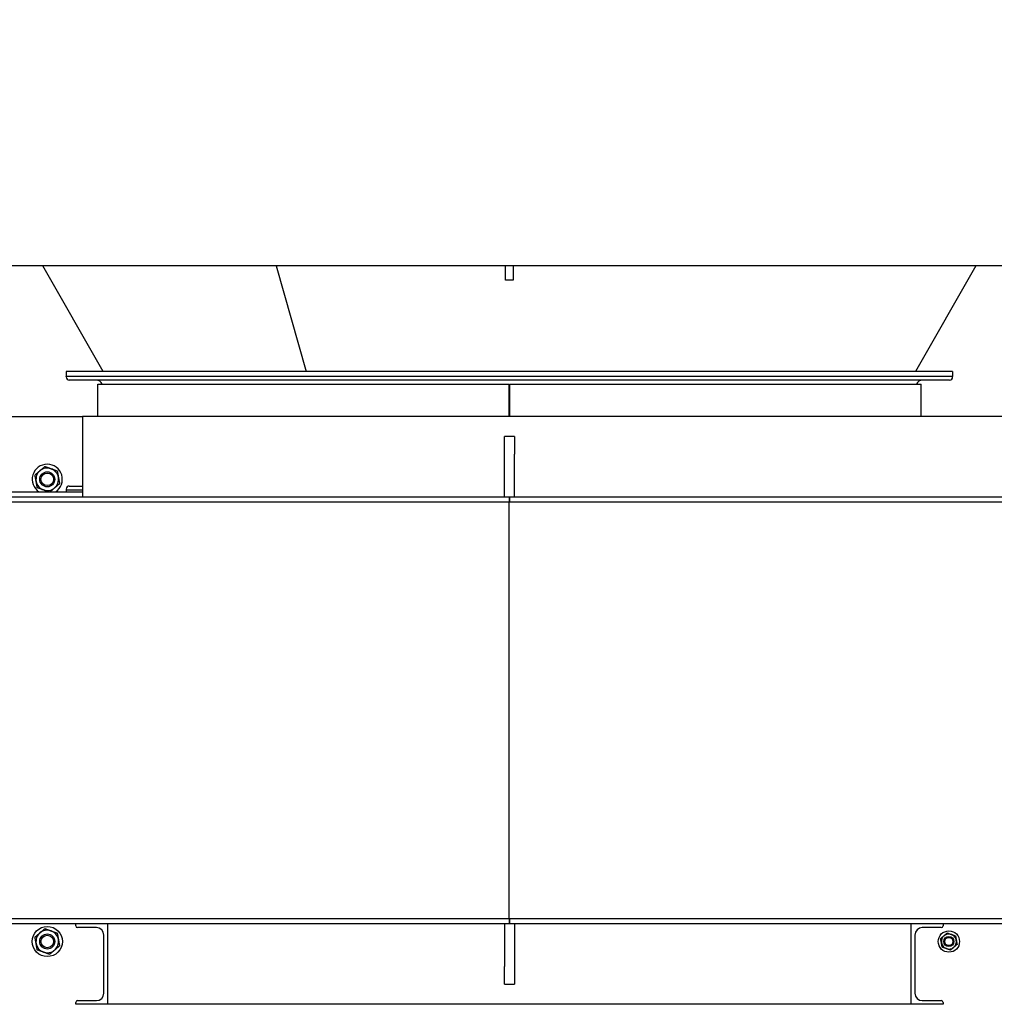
# Model space of a CAD drawing. Header units: inches. Extents: x 5 to 1128, y -85 to 748.
# Tile 342 of 656: x 364 to 413, y 612 to 661. Entities that reach past the tile are written whole.
import ezdxf

# ---------------------------------------------------------------- set-up
doc = ezdxf.new("R2010")
doc.units = ezdxf.units.IN
doc.header["$LTSCALE"] = 32
doc.header["$MEASUREMENT"] = 0
doc.layers.add('Dimension (ANSI)', color=7, linetype='Continuous', lineweight=25)
doc.layers.add('Visible (ANSI)', color=7, linetype='Continuous', lineweight=30)
doc.styles.add('Note Text (ANSI)', font='tahoma.ttf')
doc.dimstyles.new('SB Fraction-16 (ANSI)', dxfattribs={"dimscale": 32, "dimtxt": 0.125, "dimasz": 0.098425, "dimexe": 0.125, "dimexo": 0.0625, "dimgap": 0.031496, "dimtad": 0, "dimtih": 1, "dimtoh": 1, "dimdec": 4, "dimrnd": 1e-08, "dimzin": 0, "dimdsep": 46, "dimlunit": 5, "dimtxsty": 'Note Text (ANSI)', "dimcen": 0.09, "dimdle": 0.393701, "dimclrd": 256, "dimclre": 256, "dimclrt": 256, "dimadec": 0, "dimazin": 3, "dimtfac": 0.96, "dimtofl": 0, "dimtmove": 0, "dimatfit": 3, "dimfxl": 1, "dimfrac": 2, "dimtolj": 1, "dimtzin": 12, "dimlwd": -1, "dimlwe": -1, "dimarcsym": 0})

# ---------------------------------------------------------------- blocks, each defined once
blk = doc.blocks.new('*D19')
at = {"layer": 'Defpoints', "color": 0, "transparency": 16777216}
for p in [(455.781, 700.44), (292.001, 552.44), (455.781, 552.44)]:
    blk.add_point(p, dxfattribs=at)
at = {"layer": 'Dimension (ANSI)', "transparency": 16777216}
for p, q in [((453.781, 700.44), (288.001, 700.44)), ((292.001, 697.29), (292.001, 636.039)), ((292.001, 555.589), (292.001, 629.841)), ((453.781, 552.44), (288.001, 552.44))]:
    blk.add_line(p, q, dxfattribs=at)
for points in [[(291.476, 697.29), (292.526, 697.29), (292.001, 700.44)], [(291.476, 555.589), (292.526, 555.589), (292.001, 552.44)]]:
    blk.add_solid(points, dxfattribs=at)
at = {"layer": 'Dimension (ANSI)', "transparency": 16777216, "insert": (287.899, 635.031), "char_height": 4, "attachment_point": 1, "style": 'Note Text (ANSI)'}
blk.add_mtext('\\A1;148', dxfattribs=at)

msp = doc.modelspace()

# ---------------------------------------------------------------- linework, layer by layer
at = {"layer": 'Visible (ANSI)'}
for p, q in [((415.71813, 649.06478), (361.21813, 649.06478)), ((368.25068, 643.81478), (365.24768, 649.06478)), ((376.85791, 649.06478), (378.35941, 643.81478)), ((376.85791, 649.06478), (378.35941, 643.81478)), ((388.28063, 648.34603), (388.28063, 649.06478)), ((388.65563, 649.06478), (388.65563, 648.34603)), ((411.68858, 649.06478), (408.68558, 643.81478)), ((411.68858, 649.06478), (408.68558, 643.81478)), ((388.65563, 648.34603), (388.28063, 648.34603)), ((410.53063, 643.81478), (366.40563, 643.81478)), ((366.40563, 643.81478), (366.40563, 643.56478)), ((410.53063, 643.56478), (366.40563, 643.56478)), ((366.40563, 643.53358), (366.40563, 643.56478)), ((410.53063, 643.56478), (366.40563, 643.56478)), ((410.37433, 643.37728), (366.56193, 643.37728)), ((410.53063, 643.81478), (410.53063, 643.56478)), ((410.53063, 643.53358), (410.53063, 643.56478)), ((367.97663, 643.17958), (388.45237, 643.17958)), ((367.97663, 641.56478), (367.97663, 643.17958)), ((388.4525, 643.17958), (388.45237, 643.17958)), ((388.45237, 641.56478), (388.45237, 643.17958)), ((388.4525, 641.56478), (388.4525, 643.17958)), ((388.4839, 643.17958), (388.48376, 643.17958)), ((388.48376, 641.56478), (388.48376, 643.17958)), ((388.4839, 643.17958), (408.95963, 643.17958)), ((388.4839, 641.56478), (388.4839, 643.17958)), ((408.95963, 641.56478), (408.95963, 643.17958)), ((361.71813, 641.56478), (367.21813, 641.56478)), ((367.21813, 641.56478), (367.21813, 637.56478)), ((415.21813, 641.56478), (367.21813, 641.56478)), ((388.21813, 639.68978), (388.21813, 640.56478)), ((388.71813, 640.56478), (388.21813, 640.56478)), ((388.71813, 640.56478), (388.71813, 639.68978)), ((388.21813, 637.56478), (388.21813, 639.68978)), ((388.71813, 637.56478), (388.71813, 639.68978)), ((366.56193, 638.10688), (367.21813, 638.10688)), ((353.96443, 637.56478), (367.21813, 637.56478)), ((362.21813, 637.81478), (367.21813, 637.81478)), ((366.40563, 637.95058), (366.40563, 637.91938)), ((366.40563, 637.91938), (366.40563, 637.81478)), ((366.40563, 637.91938), (367.21813, 637.91938)), ((366.40563, 637.91938), (367.21813, 637.91938)), ((367.21813, 637.56478), (367.36824, 637.56478)), ((367.36824, 637.56478), (388.46555, 637.56478)), ((388.46555, 637.56478), (388.46813, 637.56478)), ((388.46813, 637.31478), (388.46813, 637.56478)), ((388.46813, 637.56478), (388.46813, 637.31478)), ((388.46813, 637.56478), (436.49154, 637.56478)), ((353.71443, 637.31478), (388.44495, 637.31478)), ((388.44495, 637.31478), (388.44495, 616.56478)), ((388.44495, 637.31478), (436.74154, 637.31478)), ((388.44495, 637.31478), (388.44495, 616.56478)), ((388.44495, 616.56478), (353.71443, 616.56478)), ((436.74154, 616.56478), (388.44495, 616.56478)), ((388.46813, 616.31478), (388.46813, 616.56478)), ((388.46813, 616.56478), (388.46813, 616.31478)), ((388.46555, 616.31478), (353.96443, 616.31478)), ((366.88413, 616.22278), (366.88413, 616.31478)), ((367.91613, 616.13078), (366.97613, 616.13078)), ((368.46813, 616.31478), (368.46813, 612.31478)), ((388.21813, 616.31478), (388.21813, 614.18978)), ((388.46813, 616.31478), (388.46555, 616.31478)), ((436.49154, 616.31478), (388.46813, 616.31478)), ((388.71813, 616.31478), (388.71813, 614.18978)), ((408.46813, 612.31478), (408.46813, 616.31478)), ((409.96013, 616.13078), (409.02013, 616.13078)), ((410.05213, 616.31478), (410.05213, 616.22278)), ((368.28413, 612.86678), (368.28413, 615.76278)), ((408.65213, 615.76278), (408.65213, 612.86678)), ((388.21813, 613.31478), (388.21813, 614.18978)), ((388.71813, 614.18978), (388.71813, 613.31478)), ((388.21813, 613.31478), (388.71813, 613.31478)), ((366.88413, 612.31478), (366.88413, 612.40678)), ((368.46813, 612.31478), (366.88413, 612.31478)), ((366.97613, 612.49878), (367.91613, 612.49878)), ((408.46813, 612.31478), (368.46813, 612.31478)), ((410.05213, 612.31478), (408.46813, 612.31478)), ((409.02013, 612.49878), (409.96013, 612.49878)), ((410.05213, 612.40678), (410.05213, 612.31478))]:
    msp.add_line(p, q, dxfattribs=at)
for centre, radius in [((365.46813, 638.43978), 0.37513), ((365.46813, 638.43978), 0.375), ((365.46813, 638.43978), 0.31366), ((365.46813, 615.44028), 0.75), ((410.34313, 615.43978), 0.53125), ((365.46813, 615.44028), 0.37513), ((365.46813, 615.44028), 0.375), ((365.46813, 615.44028), 0.31366), ((410.34313, 615.43978), 0.25014), ((410.34313, 615.43978), 0.25), ((410.34313, 615.43978), 0.20281)]:
    msp.add_circle(centre, radius, dxfattribs=at)
for centre, radius, start, end in [((366.56193, 643.53358), 0.1563, 180, 270), ((367.90563, 643.06478), 0.3125, 21.552893, 90), ((409.03063, 643.06478), 0.3125, 90, 158.447107), ((410.37433, 643.53358), 0.1563, 270, 0), ((365.46813, 638.43978), 0.75, 303.55731, 236.44269), ((365.46813, 638.43978), 0.5625, 70.16068, 130.16068), ((365.46813, 638.43978), 0.5625, 10.16068, 70.16068), ((365.46813, 638.43978), 0.5625, 130.16068, 190.16068), ((365.46813, 638.43978), 0.5625, 310.16068, 10.16068), ((365.46813, 638.43978), 0.5625, 190.16068, 250.16068), ((365.46813, 638.43978), 0.5625, 250.16068, 310.16068), ((366.56193, 637.95058), 0.1563, 90, 180), ((365.46813, 615.44028), 0.5625, 70.16068, 130.16068), ((365.46813, 615.44028), 0.5625, 10.16068, 70.16068), ((366.97613, 616.22278), 0.092, 180, 270), ((367.91613, 615.76278), 0.368, 0, 90), ((409.02013, 615.76278), 0.368, 90, 180), ((409.96013, 616.22278), 0.092, 270, 0), ((365.46813, 615.44028), 0.5625, 130.16068, 190.16068), ((365.46813, 615.44028), 0.5625, 310.16068, 10.16068), ((410.34313, 615.43978), 0.375, 130.16068, 190.16068), ((410.34313, 615.43978), 0.375, 70.16068, 130.16068), ((410.34313, 615.43978), 0.375, 10.16068, 70.16068), ((410.34313, 615.43978), 0.375, 310.16068, 10.16068), ((365.46813, 615.44028), 0.5625, 190.16068, 250.16068), ((365.46813, 615.44028), 0.5625, 250.16068, 310.16068), ((410.34313, 615.43978), 0.375, 190.16068, 250.16068), ((410.34313, 615.43978), 0.375, 250.16068, 310.16068), ((367.91613, 612.86678), 0.368, 270, 0), ((409.02013, 612.86678), 0.368, 180, 270), ((366.97613, 612.40678), 0.092, 90, 180), ((409.96013, 612.40678), 0.092, 0, 90)]:
    msp.add_arc(centre, radius, start, end, dxfattribs=at)
for points, weights in [([(365.10536, 638.86966), (365.22054, 638.96687), (365.35355, 639.07911)], [1, 1.0379548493, 1]), ([(365.35355, 639.07911), (365.51726, 639.02005), (365.65904, 638.96889)], [1, 1.0379548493, 1]), ([(365.65904, 638.96889), (365.80081, 638.91774), (365.96452, 638.85868)], [1, 1.0379548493, 1]), ([(364.85716, 638.66022), (364.99017, 638.77246), (365.10536, 638.86966)], [1, 1.0379548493, 1]), ([(364.91445, 638.34055), (364.88787, 638.48891), (364.85716, 638.66022)], [1, 1.0379548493, 1]), ([(365.96452, 638.85868), (365.99522, 638.68737), (366.02181, 638.53901)], [1, 1.0379548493, 1]), ([(366.02181, 638.53901), (366.0484, 638.39065), (366.0791, 638.21934)], [1, 1.0379548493, 1]), ([(364.97175, 638.02088), (364.94104, 638.19219), (364.91445, 638.34055)], [1, 1.0379548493, 1]), ([(365.27723, 637.91067), (365.13545, 637.96182), (364.97175, 638.02088)], [1, 1.0379548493, 1]), ([(365.83091, 638.0099), (365.72264, 637.91853), (365.5997, 637.81478)], [1, 1.03559501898, 1.00442621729]), ([(366.0791, 638.21934), (365.9461, 638.1071), (365.83091, 638.0099)], [1, 1.0379548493, 1]), ([(365.54299, 637.81478), (365.40264, 637.86542), (365.27723, 637.91067)], [1.00797338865, 1.03342831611, 1]), ([(365.10536, 615.87016), (365.22054, 615.96737), (365.35355, 616.07961)], [1, 1.0379548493, 1]), ([(365.35355, 616.07961), (365.51726, 616.02055), (365.65904, 615.96939)], [1, 1.0379548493, 1]), ([(365.65904, 615.96939), (365.80081, 615.91824), (365.96452, 615.85918)], [1, 1.0379548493, 1]), ([(364.85716, 615.66072), (364.99017, 615.77296), (365.10536, 615.87016)], [1, 1.0379548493, 1]), ([(364.91445, 615.34105), (364.88787, 615.48941), (364.85716, 615.66072)], [1, 1.0379548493, 1]), ([(365.96452, 615.85918), (365.99522, 615.68787), (366.02181, 615.53951)], [1, 1.0379548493, 1]), ([(366.02181, 615.53951), (366.0484, 615.39115), (366.0791, 615.21984)], [1, 1.0379548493, 1]), ([(409.93582, 615.58674), (410.02449, 615.66157), (410.10128, 615.72637)], [1, 1.0379548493, 1]), ([(409.97401, 615.37363), (409.95629, 615.47253), (409.93582, 615.58674)], [1, 1.0379548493, 1]), ([(410.10128, 615.72637), (410.17807, 615.79117), (410.26675, 615.866)], [1, 1.0379548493, 1]), ([(410.26675, 615.866), (410.37588, 615.82662), (410.4704, 615.79252)], [1, 1.0379548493, 1]), ([(410.4704, 615.79252), (410.56492, 615.75842), (410.67406, 615.71904)], [1, 1.0379548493, 1]), ([(410.67406, 615.71904), (410.69453, 615.60484), (410.71225, 615.50593)], [1, 1.0379548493, 1]), ([(410.71225, 615.50593), (410.72998, 615.40703), (410.75045, 615.29282)], [1, 1.0379548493, 1]), ([(364.97175, 615.02138), (364.94104, 615.19269), (364.91445, 615.34105)], [1, 1.0379548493, 1]), ([(365.27723, 614.91117), (365.13545, 614.96232), (364.97175, 615.02138)], [1, 1.0379548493, 1]), ([(365.83091, 615.0104), (365.71572, 614.91319), (365.58271, 614.80095)], [1, 1.0379548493, 1]), ([(366.0791, 615.21984), (365.9461, 615.1076), (365.83091, 615.0104)], [1, 1.0379548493, 1]), ([(410.01221, 615.16052), (409.99174, 615.27472), (409.97401, 615.37363)], [1, 1.0379548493, 1]), ([(410.21586, 615.08704), (410.12135, 615.12114), (410.01221, 615.16052)], [1, 1.0379548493, 1]), ([(410.41952, 615.01356), (410.31038, 615.05294), (410.21586, 615.08704)], [1, 1.0379548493, 1]), ([(410.58498, 615.15319), (410.50819, 615.08839), (410.41952, 615.01356)], [1, 1.0379548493, 1]), ([(410.75045, 615.29282), (410.66177, 615.21799), (410.58498, 615.15319)], [1, 1.0379548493, 1]), ([(365.58271, 614.80095), (365.41901, 614.86001), (365.27723, 614.91117)], [1, 1.0379548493, 1])]:
    msp.add_rational_spline(points, weights, degree=2, dxfattribs=at)

# ---------------------------------------------------------------- dimensions: what is measured, and where the dimension line sits
at = {"layer": 'Dimension (ANSI)'}
dim = msp.add_linear_dim(base=(292.00111, 552.43978), p1=(455.78063, 700.43978), p2=(455.78063, 552.43978), angle=90, dimstyle='SB Fraction-16 (ANSI)', override={"dimgap": 0.031496, "dimdec": 4, "dimtol": 0, "dimlim": 0, "dimtp": 0, "dimtm": 0, "dimtdec": 2, "dimatfit": 1}, dxfattribs=at)
dim.commit()
dim.dimension.update_dxf_attribs({"geometry": '*D19', "text_midpoint": (292.00111, 632.93978), "dimtype": 160})

doc.saveas('drawing.dxf')
